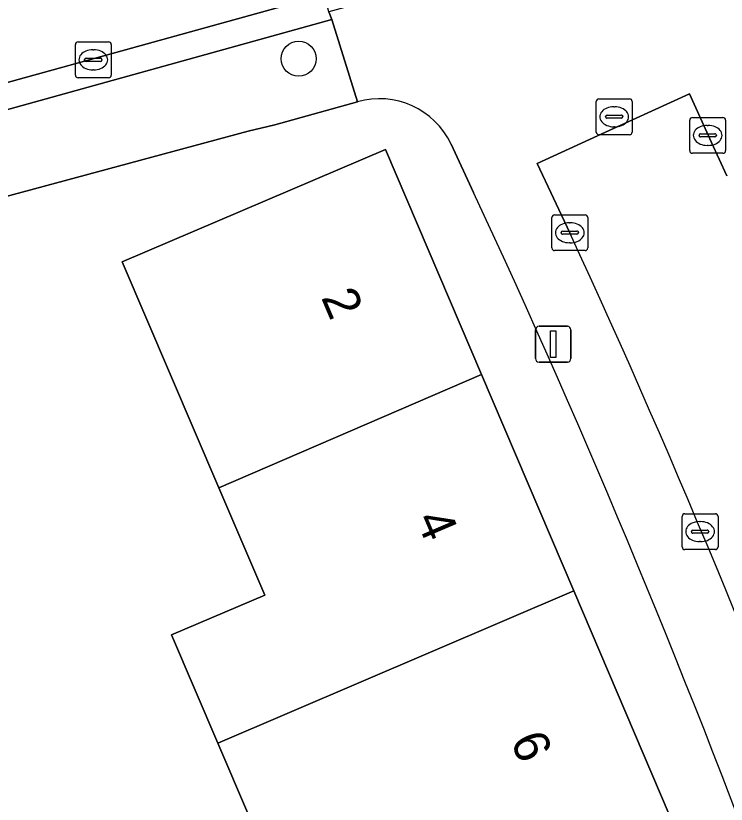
# Model space of a CAD drawing. Extents: x 159053 to 160042, y 380449 to 381423.
# Drawn here: x 159446.78 to 159466.61, y 380957.75 to 380979.75 of the extents above; entities that cross this region are included whole.
import ezdxf

# ---------------------------------------------------------------- set-up
doc = ezdxf.new("R2010")
doc.units = 0
for name, color, linetype in [('IMGEO_Boom', 7, 'Continuous'), ('IMGEO_Erf', 7, 'Continuous'), ('IMGEO_Groenvoorziening', 7, 'Continuous'), ('IMGEO_Kolk', 7, 'Continuous'), ('IMGEO_Lichtmast', 7, 'Continuous'), ('IMGEO_Pand', 7, 'Continuous'), ('IMGEO_Pand_nummerreeks', 7, 'Continuous'), ('IMGEO_Rijbaan_lokaal_open', 7, 'Continuous'), ('IMGEO_Rioolput', 7, 'Continuous'), ('IMGEO_Voetpad_open', 7, 'Continuous')]:
    doc.layers.add(name, color=color, linetype=linetype)

msp = doc.modelspace()

# ---------------------------------------------------------------- linework, layer by layer
at = {"layer": 'IMGEO_Boom'}
msp.add_circle((159454.674, 380978.552), 0.489, dxfattribs=at)
at = {"layer": 'IMGEO_Erf'}
for points in [[(159456.318, 380977.354), (159454.014, 380976.706), (159453.269, 380976.528), (159444.264, 380974.1)], [(159459.557, 380974.82), (159458.927, 380976.172)], [(159454.957, 380953.519), (159452.416, 380959.459), (159451.126, 380962.475), (159453.729, 380963.589), (159452.45, 380966.579), (159449.751, 380972.886), (159457.097, 380976.019), (159459.778, 380969.74), (159462.352, 380963.709), (159465.017, 380957.468)]]:
    msp.add_lwpolyline(points, dxfattribs=at)
for centre, radius, start, end in [((159456.919, 380975.21), 2.227, 25.6028, 105.6516), ((159219.51, 380862.954), 264.833, 15.18628, 24.98637)]:
    msp.add_arc(centre, radius, start, end, dxfattribs=at)
at = {"layer": 'IMGEO_Groenvoorziening'}
msp.add_lwpolyline([(159453.269, 380976.528), (159454.014, 380976.706), (159456.318, 380977.354), (159455.6, 380979.643), (159443.602, 380976.314), (159444.264, 380974.1)], close=True, dxfattribs=at)
at = {"layer": 'IMGEO_Kolk'}
for p, q in [((159448.518, 380979.023), (159449.37, 380979.023)), ((159448.443, 380978.097), (159448.443, 380978.949)), ((159448.931, 380978.803), (159448.956, 380978.803)), ((159449.444, 380978.949), (159449.444, 380978.097)), ((159448.745, 380978.566), (159449.143, 380978.566)), ((159448.702, 380978.517), (159448.702, 380978.529)), ((159449.14, 380978.48), (159448.742, 380978.48)), ((159449.186, 380978.529), (159449.186, 380978.517)), ((159448.954, 380978.243), (159448.929, 380978.243)), ((159449.37, 380978.023), (159448.518, 380978.023)), ((159465.587, 380975.988), (159465.587, 380976.84)), ((159465.662, 380976.914), (159466.514, 380976.914)), ((159466.588, 380976.84), (159466.588, 380975.988)), ((159466.075, 380976.694), (159466.1, 380976.694)), ((159465.846, 380976.408), (159465.846, 380976.42)), ((159466.284, 380976.371), (159465.886, 380976.371)), ((159465.889, 380976.457), (159466.287, 380976.457)), ((159466.33, 380976.42), (159466.33, 380976.408)), ((159466.098, 380976.134), (159466.073, 380976.134)), ((159466.514, 380975.914), (159465.662, 380975.914)), ((159461.815, 380974.198), (159462.667, 380974.198)), ((159461.74, 380973.272), (159461.74, 380974.124)), ((159462.228, 380973.978), (159462.253, 380973.978)), ((159462.741, 380974.124), (159462.741, 380973.272)), ((159462.042, 380973.741), (159462.44, 380973.741)), ((159461.999, 380973.692), (159461.999, 380973.704)), ((159462.437, 380973.655), (159462.039, 380973.655)), ((159462.483, 380973.704), (159462.483, 380973.692)), ((159462.251, 380973.418), (159462.226, 380973.418)), ((159462.667, 380973.198), (159461.815, 380973.198)), ((159465.45, 380965.858), (159466.302, 380965.858)), ((159465.375, 380964.932), (159465.375, 380965.784)), ((159465.863, 380965.638), (159465.888, 380965.638)), ((159466.376, 380965.784), (159466.376, 380964.932)), ((159465.634, 380965.352), (159465.634, 380965.364)), ((159465.677, 380965.401), (159466.075, 380965.401)), ((159466.118, 380965.364), (159466.118, 380965.352)), ((159466.072, 380965.315), (159465.674, 380965.315)), ((159465.886, 380965.078), (159465.861, 380965.078)), ((159466.302, 380964.858), (159465.45, 380964.858))]:
    msp.add_line(p, q, dxfattribs=at)
for points in [[(159448.518, 380979.023), (159449.37, 380979.023)], [(159448.443, 380978.097), (159448.443, 380978.949)], [(159449.444, 380978.949), (159449.444, 380978.097)], [(159449.37, 380978.023), (159448.518, 380978.023)], [(159465.587, 380975.988), (159465.587, 380976.84)], [(159465.662, 380976.914), (159466.514, 380976.914)], [(159466.588, 380976.84), (159466.588, 380975.988)], [(159466.514, 380975.914), (159465.662, 380975.914)], [(159461.815, 380974.198), (159462.667, 380974.198)], [(159461.74, 380973.272), (159461.74, 380974.124)], [(159462.741, 380974.124), (159462.741, 380973.272)], [(159462.667, 380973.198), (159461.815, 380973.198)], [(159465.45, 380965.858), (159466.302, 380965.858)], [(159465.375, 380964.932), (159465.375, 380965.784)], [(159466.376, 380965.784), (159466.376, 380964.932)], [(159466.302, 380964.858), (159465.45, 380964.858)]]:
    msp.add_lwpolyline(points, dxfattribs=at)
for centre, radius, start, end in [((159448.52, 380978.947), 0.0765, 91.552, 178.448), ((159448.52, 380978.947), 0.0765, 91.552, 178.448), ((159449.368, 380978.947), 0.0765, 1.552, 88.448), ((159449.368, 380978.947), 0.0765, 1.552, 88.448), ((159448.742, 380978.526), 0.0403, 85.8775, 175.7526), ((159449.147, 380978.528), 0.0386, 1.7309, 96.639), ((159448.739, 380978.516), 0.0366, 178.938, 274.7102), ((159449.143, 380978.523), 0.043, 264.8664, 352.4533), ((159448.52, 380978.099), 0.0765, 181.552, 268.448), ((159448.52, 380978.099), 0.0765, 181.552, 268.448), ((159449.368, 380978.099), 0.0765, 271.552, 358.448), ((159449.368, 380978.099), 0.0765, 271.552, 358.448), ((159465.664, 380976.838), 0.0765, 91.552, 178.448), ((159465.664, 380976.838), 0.0765, 91.552, 178.448), ((159466.512, 380976.838), 0.0765, 1.552, 88.448), ((159466.512, 380976.838), 0.0765, 1.552, 88.448), ((159465.886, 380976.417), 0.0403, 85.8775, 175.7526), ((159465.883, 380976.407), 0.0366, 178.938, 274.7102), ((159466.287, 380976.414), 0.043, 264.8664, 352.4533), ((159466.291, 380976.419), 0.0386, 1.7309, 96.639), ((159465.664, 380975.99), 0.0765, 181.552, 268.448), ((159465.664, 380975.99), 0.0765, 181.552, 268.448), ((159466.512, 380975.99), 0.0765, 271.552, 358.448), ((159466.512, 380975.99), 0.0765, 271.552, 358.448), ((159461.817, 380974.122), 0.0765, 91.552, 178.448), ((159461.817, 380974.122), 0.0765, 91.552, 178.448), ((159462.665, 380974.122), 0.0765, 1.552, 88.448), ((159462.665, 380974.122), 0.0765, 1.552, 88.448), ((159462.039, 380973.701), 0.0403, 85.8775, 175.7526), ((159462.444, 380973.703), 0.0386, 1.7309, 96.639), ((159462.036, 380973.691), 0.0366, 178.938, 274.7102), ((159462.44, 380973.698), 0.043, 264.8664, 352.4533), ((159461.817, 380973.274), 0.0765, 181.552, 268.448), ((159461.817, 380973.274), 0.0765, 181.552, 268.448), ((159462.665, 380973.274), 0.0765, 271.552, 358.448), ((159462.665, 380973.274), 0.0765, 271.552, 358.448), ((159465.452, 380965.782), 0.0765, 91.552, 178.448), ((159465.452, 380965.782), 0.0765, 91.552, 178.448), ((159466.3, 380965.782), 0.0765, 1.552, 88.448), ((159466.3, 380965.782), 0.0765, 1.552, 88.448), ((159465.674, 380965.361), 0.0403, 85.8775, 175.7526), ((159466.079, 380965.363), 0.0386, 1.7309, 96.639), ((159465.671, 380965.351), 0.0366, 178.938, 274.7102), ((159466.075, 380965.358), 0.043, 264.8664, 352.4533), ((159465.452, 380964.934), 0.0765, 181.552, 268.448), ((159465.452, 380964.934), 0.0765, 181.552, 268.448), ((159466.3, 380964.934), 0.0765, 271.552, 358.448), ((159466.3, 380964.934), 0.0765, 271.552, 358.448)]:
    msp.add_arc(centre, radius, start, end, dxfattribs=at)
for centre, major_axis, ratio, start_param, end_param in [((159448.93, 380978.523), (-0.387, 0.002), 0.722429, 4.712389, 7.853982), ((159448.955, 380978.523), (-0.39, 0.002), 0.717154, 1.570796, 4.712389), ((159466.074, 380976.414), (-0.387, 0.002), 0.722429, 4.712389, 7.853982), ((159466.099, 380976.414), (-0.39, 0.002), 0.717154, 1.570796, 4.712389), ((159462.227, 380973.698), (-0.387, 0.002), 0.722429, 4.712389, 7.853982), ((159462.252, 380973.698), (-0.39, 0.002), 0.717154, 1.570796, 4.712389), ((159465.862, 380965.358), (-0.387, 0.002), 0.722429, 4.712389, 7.853982), ((159465.887, 380965.358), (-0.39, 0.002), 0.717154, 1.570796, 4.712389)]:
    msp.add_ellipse(centre, major_axis=major_axis, ratio=ratio, start_param=start_param, end_param=end_param, dxfattribs=at)
at = {"layer": 'IMGEO_Lichtmast'}
for p, q in [((159461.382, 380971.087), (159462.172, 380971.087)), ((159462.172, 380971.087), (159461.382, 380971.087)), ((159461.282, 380970.187), (159461.282, 380970.987)), ((159461.282, 380970.987), (159461.282, 380970.187)), ((159462.272, 380970.987), (159462.272, 380970.187)), ((159462.272, 380970.187), (159462.272, 380970.987)), ((159462.172, 380970.087), (159461.382, 380970.087)), ((159461.382, 380970.087), (159462.172, 380970.087))]:
    msp.add_line(p, q, dxfattribs=at)
msp.add_lwpolyline([(159461.702, 380970.962), (159461.852, 380970.962), (159461.852, 380970.212), (159461.702, 380970.212), (159461.702, 380970.962)], dxfattribs=at)
for centre, start, end in [((159461.382, 380970.987), 90, 180), ((159461.382, 380970.987), 90, 180), ((159462.172, 380970.987), 0, 90), ((159462.172, 380970.987), 360, 90), ((159461.382, 380970.187), 180, 270), ((159461.382, 380970.187), 180, 270), ((159462.172, 380970.187), 270, 0), ((159462.172, 380970.187), 270, 0)]:
    msp.add_arc(centre, 0.1, start, end, dxfattribs=at)
at = {"layer": 'IMGEO_Pand'}
for points in [[(159452.45, 380966.579), (159459.778, 380969.74), (159457.097, 380976.019), (159449.751, 380972.886)], [(159459.778, 380969.74), (159452.45, 380966.579), (159453.729, 380963.589), (159451.126, 380962.475), (159452.416, 380959.459), (159462.352, 380963.709)], [(159465.017, 380957.468), (159462.352, 380963.709), (159452.416, 380959.459), (159454.957, 380953.519), (159452.825, 380952.607), (159454.017, 380949.822), (159456.584, 380950.92), (159456.661, 380950.71), (159462.466, 380952.823), (159461.339, 380955.898)]]:
    msp.add_lwpolyline(points, close=True, dxfattribs=at)
at = {"layer": 'IMGEO_Rijbaan_lokaal_open'}
for points in [[(159449.011, 380983.736), (159447.525, 380983.393), (159431.485, 380978.987), (159432.803, 380974.092), (159448.97, 380978.562), (159455.382, 380980.342), (159466.947, 380983.513), (159493.954, 380991.002)], [(159466.622, 380975.286), (159466.194, 380976.22), (159465.581, 380977.569), (159463.463, 380976.604), (159461.333, 380975.633), (159462.238, 380973.698)]]:
    msp.add_lwpolyline(points, dxfattribs=at)
msp.add_arc((159233.18, 380867.705), 252.393, 14.9609, 24.8315, dxfattribs=at)
at = {"layer": 'IMGEO_Rioolput'}
for p, q in [((159462.979, 380976.508), (159462.979, 380977.36)), ((159463.054, 380977.434), (159463.906, 380977.434)), ((159463.98, 380977.36), (159463.98, 380976.508)), ((159463.467, 380977.214), (159463.492, 380977.214)), ((159463.238, 380976.928), (159463.238, 380976.94)), ((159463.676, 380976.891), (159463.278, 380976.891)), ((159463.281, 380976.977), (159463.679, 380976.977)), ((159463.722, 380976.94), (159463.722, 380976.928)), ((159463.49, 380976.654), (159463.465, 380976.654)), ((159463.906, 380976.434), (159463.054, 380976.434))]:
    msp.add_line(p, q, dxfattribs=at)
for points in [[(159462.979, 380976.508), (159462.979, 380977.36)], [(159463.054, 380977.434), (159463.906, 380977.434)], [(159463.98, 380977.36), (159463.98, 380976.508)], [(159463.906, 380976.434), (159463.054, 380976.434)]]:
    msp.add_lwpolyline(points, dxfattribs=at)
for centre, radius, start, end in [((159463.056, 380977.358), 0.0765, 91.552, 178.448), ((159463.056, 380977.358), 0.0765, 91.552, 178.448), ((159463.904, 380977.358), 0.0765, 1.552, 88.448), ((159463.904, 380977.358), 0.0765, 1.552, 88.448), ((159463.278, 380976.937), 0.0403, 85.8775, 175.7526), ((159463.275, 380976.927), 0.0366, 178.938, 274.7102), ((159463.679, 380976.934), 0.043, 264.8664, 352.4533), ((159463.683, 380976.939), 0.0386, 1.7309, 96.639), ((159463.056, 380976.51), 0.0765, 181.552, 268.448), ((159463.056, 380976.51), 0.0765, 181.552, 268.448), ((159463.904, 380976.51), 0.0765, 271.552, 358.448), ((159463.904, 380976.51), 0.0765, 271.552, 358.448)]:
    msp.add_arc(centre, radius, start, end, dxfattribs=at)
for centre, major_axis, ratio, start_param, end_param in [((159463.466, 380976.934), (-0.387, 0.002), 0.722429, 4.712389, 7.853982), ((159463.491, 380976.934), (-0.39, 0.002), 0.717154, 1.570796, 4.712389)]:
    msp.add_ellipse(centre, major_axis=major_axis, ratio=ratio, start_param=start_param, end_param=end_param, dxfattribs=at)
at = {"layer": 'IMGEO_Voetpad_open'}
for points in [[(159469.392, 380978.697), (159467.079, 380983.031), (159455.514, 380979.86), (159455.6, 380979.643), (159456.318, 380977.354)], [(159462.238, 380973.698), (159461.333, 380975.633), (159463.463, 380976.604), (159465.581, 380977.569), (159466.194, 380976.22), (159466.622, 380975.286)], [(159458.927, 380976.172), (159459.557, 380974.82)]]:
    msp.add_lwpolyline(points, dxfattribs=at)
msp.add_lwpolyline([(159455.6, 380979.643), (159455.514, 380979.86), (159455.382, 380980.342), (159448.97, 380978.562), (159432.803, 380974.092), (159430.149, 380973.358), (159424.234, 380971.723), (159424.414, 380971), (159435.826, 380974.138), (159439.186, 380975.088), (159443.602, 380976.314)], close=True, dxfattribs=at)
for centre, radius, start, end in [((159456.919, 380975.21), 2.227, 25.6028, 105.6516), ((159219.51, 380862.954), 264.833, 15.18628, 24.98637), ((159233.18, 380867.705), 252.393, 14.9609, 24.8315)]:
    msp.add_arc(centre, radius, start, end, dxfattribs=at)

# ---------------------------------------------------------------- texts
at = {"layer": 'IMGEO_Pand_nummerreeks'}
for s, rotation, p in [('2', 293.1191, (159455.292, 380971.894)), ('4', 293.1191, (159457.933, 380965.709)), ('6', 293.1186, (159460.572, 380959.525))]:
    msp.add_text(s, height=1, rotation=rotation, dxfattribs=at).set_placement(p)

doc.saveas('drawing.dxf')
